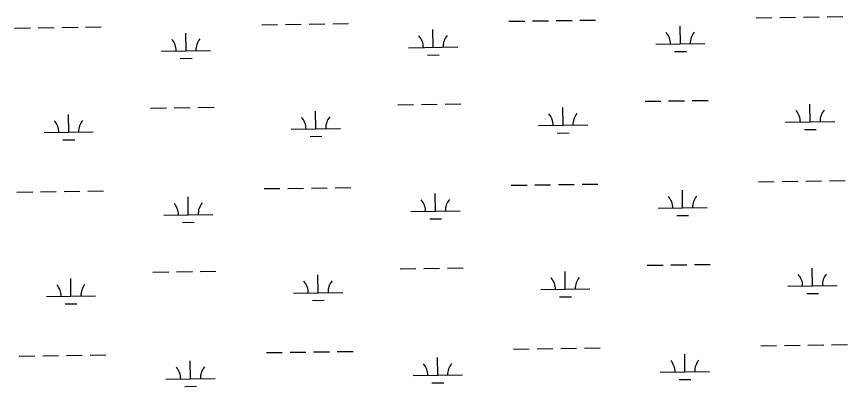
# Model space of a CAD drawing. Extents: x 3767014 to 3805179, y 361544 to 387384.
# Drawn here: x 3790671 to 3792358, y 384245 to 384995 of the extents above; entities that cross this region are included whole.
import ezdxf

# ---------------------------------------------------------------- set-up
doc = ezdxf.new("R2010")
doc.units = 0
doc.layers.add('V-WETL-SWMP', color=7, linetype='Continuous')

msp = doc.modelspace()

# ---------------------------------------------------------------- linework, layer by layer
at = {"layer": 'V-WETL-SWMP'}
for p, q in [((3792172.718, 384992.698), (3792204.715, 384993.143)), ((3792220.714, 384993.365), (3792252.711, 384993.81)), ((3792268.709, 384994.032), (3792300.706, 384994.476)), ((3792316.705, 384994.699), (3792348.701, 384995.143)), ((3791168.999, 384978.755), (3791200.996, 384979.2)), ((3791216.995, 384979.422), (3791248.992, 384979.867)), ((3791264.99, 384980.089), (3791296.987, 384980.533)), ((3791312.985, 384980.756), (3791344.982, 384981.2)), ((3791670.859, 384985.727), (3791702.856, 384986.171)), ((3791718.854, 384986.394), (3791750.851, 384986.838)), ((3791766.85, 384987.06), (3791798.846, 384987.505)), ((3791814.845, 384987.727), (3791846.842, 384988.172)), ((3792018.846, 384939.814), (3792018.346, 384975.811)), ((3790667.14, 384971.784), (3790699.137, 384972.229)), ((3790715.135, 384972.451), (3790747.132, 384972.895)), ((3790763.13, 384973.117), (3790795.127, 384973.562)), ((3790811.126, 384973.784), (3790843.123, 384974.229)), ((3791015.127, 384925.871), (3791014.627, 384961.868)), ((3791516.987, 384932.843), (3791516.487, 384968.839)), ((3790965.132, 384925.177), (3791065.122, 384926.566)), ((3791466.991, 384932.148), (3791566.982, 384933.537)), ((3791968.851, 384939.12), (3792068.841, 384940.509)), ((3791003.342, 384910.275), (3791027.34, 384910.608)), ((3791505.202, 384917.246), (3791529.2, 384917.58)), ((3792007.062, 384924.218), (3792031.059, 384924.551)), ((3791947.049, 384823.374), (3791979.045, 384823.818)), ((3791995.044, 384824.04), (3792027.041, 384824.485)), ((3792043.039, 384824.707), (3792075.036, 384825.151)), ((3790943.329, 384809.431), (3790975.326, 384809.875)), ((3790991.325, 384810.097), (3791023.322, 384810.542)), ((3791039.32, 384810.764), (3791071.317, 384811.209)), ((3791445.189, 384816.402), (3791477.186, 384816.847)), ((3791493.184, 384817.069), (3791525.181, 384817.513)), ((3791541.18, 384817.735), (3791573.177, 384818.18)), ((3791780.646, 384774.627), (3791780.146, 384810.624)), ((3792282.505, 384781.599), (3792282.005, 384817.595)), ((3790776.926, 384760.685), (3790776.426, 384796.681)), ((3791278.786, 384767.656), (3791278.286, 384803.653)), ((3791730.65, 384773.933), (3791830.641, 384775.322)), ((3792232.51, 384780.904), (3792332.5, 384782.293)), ((3790726.931, 384759.99), (3790826.922, 384761.379)), ((3791228.791, 384766.962), (3791328.781, 384768.351)), ((3791768.861, 384759.031), (3791792.859, 384759.365)), ((3792270.721, 384766.003), (3792294.718, 384766.336)), ((3790765.142, 384745.088), (3790789.14, 384745.422)), ((3791267.001, 384752.06), (3791290.999, 384752.393)), ((3791771.47, 384654.417), (3791803.467, 384654.862)), ((3791819.466, 384655.084), (3791851.463, 384655.529)), ((3792177.339, 384660.055), (3792209.336, 384660.5)), ((3792225.335, 384660.722), (3792257.332, 384661.167)), ((3792273.33, 384661.389), (3792305.327, 384661.833)), ((3792321.325, 384662.056), (3792353.322, 384662.5)), ((3790671.76, 384639.141), (3790703.757, 384639.586)), ((3790719.756, 384639.808), (3790751.753, 384640.252)), ((3790767.751, 384640.475), (3790799.748, 384640.919)), ((3790815.747, 384641.141), (3790847.744, 384641.586)), ((3791173.62, 384646.113), (3791205.617, 384646.557)), ((3791221.615, 384646.779), (3791253.612, 384647.224)), ((3791269.611, 384647.446), (3791301.608, 384647.89)), ((3791317.606, 384648.113), (3791349.603, 384648.557)), ((3791675.48, 384653.084), (3791707.477, 384653.529)), ((3791723.475, 384653.751), (3791755.472, 384654.195)), ((3792023.467, 384607.171), (3792022.967, 384643.168)), ((3791019.748, 384593.228), (3791019.248, 384629.225)), ((3791521.607, 384600.2), (3791521.107, 384636.196)), ((3791973.472, 384606.477), (3792073.462, 384607.866)), ((3790969.753, 384592.534), (3791069.743, 384593.923)), ((3791471.612, 384599.505), (3791571.603, 384600.894)), ((3792011.682, 384591.575), (3792035.68, 384591.908)), ((3791007.963, 384577.632), (3791031.961, 384577.965)), ((3791509.823, 384584.603), (3791533.821, 384584.937)), ((3791951.669, 384490.731), (3791983.666, 384491.175)), ((3791999.665, 384491.397), (3792031.662, 384491.842)), ((3792047.66, 384492.064), (3792079.657, 384492.509)), ((3790947.95, 384476.788), (3790979.947, 384477.232)), ((3790995.946, 384477.454), (3791027.942, 384477.899)), ((3791043.941, 384478.121), (3791075.938, 384478.566)), ((3791283.407, 384435.013), (3791282.907, 384471.01)), ((3791449.81, 384483.759), (3791481.807, 384484.204)), ((3791497.805, 384484.426), (3791529.802, 384484.87)), ((3791545.801, 384485.093), (3791577.797, 384485.537)), ((3791785.266, 384441.985), (3791784.766, 384477.981)), ((3792287.126, 384448.956), (3792286.626, 384484.953)), ((3790781.547, 384428.042), (3790781.047, 384464.038)), ((3791233.412, 384434.319), (3791333.402, 384435.708)), ((3791735.271, 384441.29), (3791835.262, 384442.679)), ((3792237.131, 384448.262), (3792337.121, 384449.651)), ((3790731.552, 384427.347), (3790831.542, 384428.736)), ((3791271.622, 384419.417), (3791295.62, 384419.75)), ((3791773.482, 384426.388), (3791797.48, 384426.722)), ((3792275.341, 384433.36), (3792299.339, 384433.693)), ((3790769.763, 384412.446), (3790793.76, 384412.779)), ((3791680.1, 384320.441), (3791712.097, 384320.886)), ((3791728.096, 384321.108), (3791760.093, 384321.552)), ((3791776.091, 384321.775), (3791808.088, 384322.219)), ((3791824.087, 384322.441), (3791856.083, 384322.886)), ((3792181.96, 384327.413), (3792213.957, 384327.857)), ((3792229.955, 384328.079), (3792261.952, 384328.524)), ((3792277.951, 384328.746), (3792309.948, 384329.19)), ((3792325.946, 384329.413), (3792357.943, 384329.857)), ((3790676.381, 384306.498), (3790708.378, 384306.943)), ((3790724.377, 384307.165), (3790756.374, 384307.609)), ((3790772.372, 384307.832), (3790804.369, 384308.276)), ((3790820.367, 384308.498), (3790852.364, 384308.943)), ((3791178.241, 384313.47), (3791210.238, 384313.914)), ((3791226.236, 384314.136), (3791258.233, 384314.581)), ((3791274.232, 384314.803), (3791306.229, 384315.248)), ((3791322.227, 384315.47), (3791354.224, 384315.914)), ((3791526.228, 384267.557), (3791525.728, 384303.553)), ((3792028.088, 384274.528), (3792027.588, 384310.525)), ((3791024.369, 384260.585), (3791023.869, 384296.582)), ((3791476.233, 384266.862), (3791576.223, 384268.251)), ((3791978.093, 384273.834), (3792078.083, 384275.223)), ((3790974.373, 384259.891), (3791074.364, 384261.28)), ((3791514.444, 384251.961), (3791538.441, 384252.294)), ((3792016.303, 384258.932), (3792040.301, 384259.265)), ((3791012.584, 384244.989), (3791036.582, 384245.322))]:
    msp.add_line(p, q, dxfattribs=at)
for centre, start, end in [((3791963.602, 384939.521), 0.024037, 41.567696), ((3792074.077, 384941.056), 140.024034, 181.567693), ((3790959.883, 384925.579), 0.024037, 41.567696), ((3791070.358, 384927.113), 140.024034, 181.567693), ((3791461.742, 384932.55), 0.024037, 41.567696), ((3791572.218, 384934.085), 140.024034, 181.567693), ((3791223.542, 384767.363), 0.024037, 41.567696), ((3791334.017, 384768.898), 140.024034, 181.567693), ((3791725.401, 384774.335), 0.024037, 41.567696), ((3791835.877, 384775.87), 140.024034, 181.567693), ((3792227.261, 384781.306), 0.024037, 41.567696), ((3792337.736, 384782.841), 140.024034, 181.567693), ((3790721.682, 384760.392), 0.024037, 41.567696), ((3790832.157, 384761.927), 140.024034, 181.567693), ((3791466.363, 384599.907), 0.024037, 41.567696), ((3791576.838, 384601.442), 140.024034, 181.567693), ((3791968.223, 384606.879), 0.024037, 41.567696), ((3792078.698, 384608.413), 140.024034, 181.567693), ((3790964.504, 384592.936), 0.024037, 41.567696), ((3791074.979, 384594.47), 140.024034, 181.567693), ((3792231.882, 384448.663), 0.024037, 41.567696), ((3792342.357, 384450.198), 140.024034, 181.567693), ((3791228.163, 384434.721), 0.024037, 41.567696), ((3791338.638, 384436.255), 140.024034, 181.567693), ((3791730.022, 384441.692), 0.024037, 41.567696), ((3791840.497, 384443.227), 140.024034, 181.567693), ((3790726.303, 384427.749), 0.024037, 41.567696), ((3790836.778, 384429.284), 140.024034, 181.567693), ((3790969.124, 384260.293), 0.024037, 41.567696), ((3791079.6, 384261.827), 140.024034, 181.567693), ((3791470.984, 384267.264), 0.024037, 41.567696), ((3791581.459, 384268.799), 140.024034, 181.567693), ((3791972.844, 384274.236), 0.024037, 41.567696), ((3792083.319, 384275.77), 140.024034, 181.567693)]:
    msp.add_arc(centre, 35.246, start, end, dxfattribs=at)

doc.saveas('drawing.dxf')
